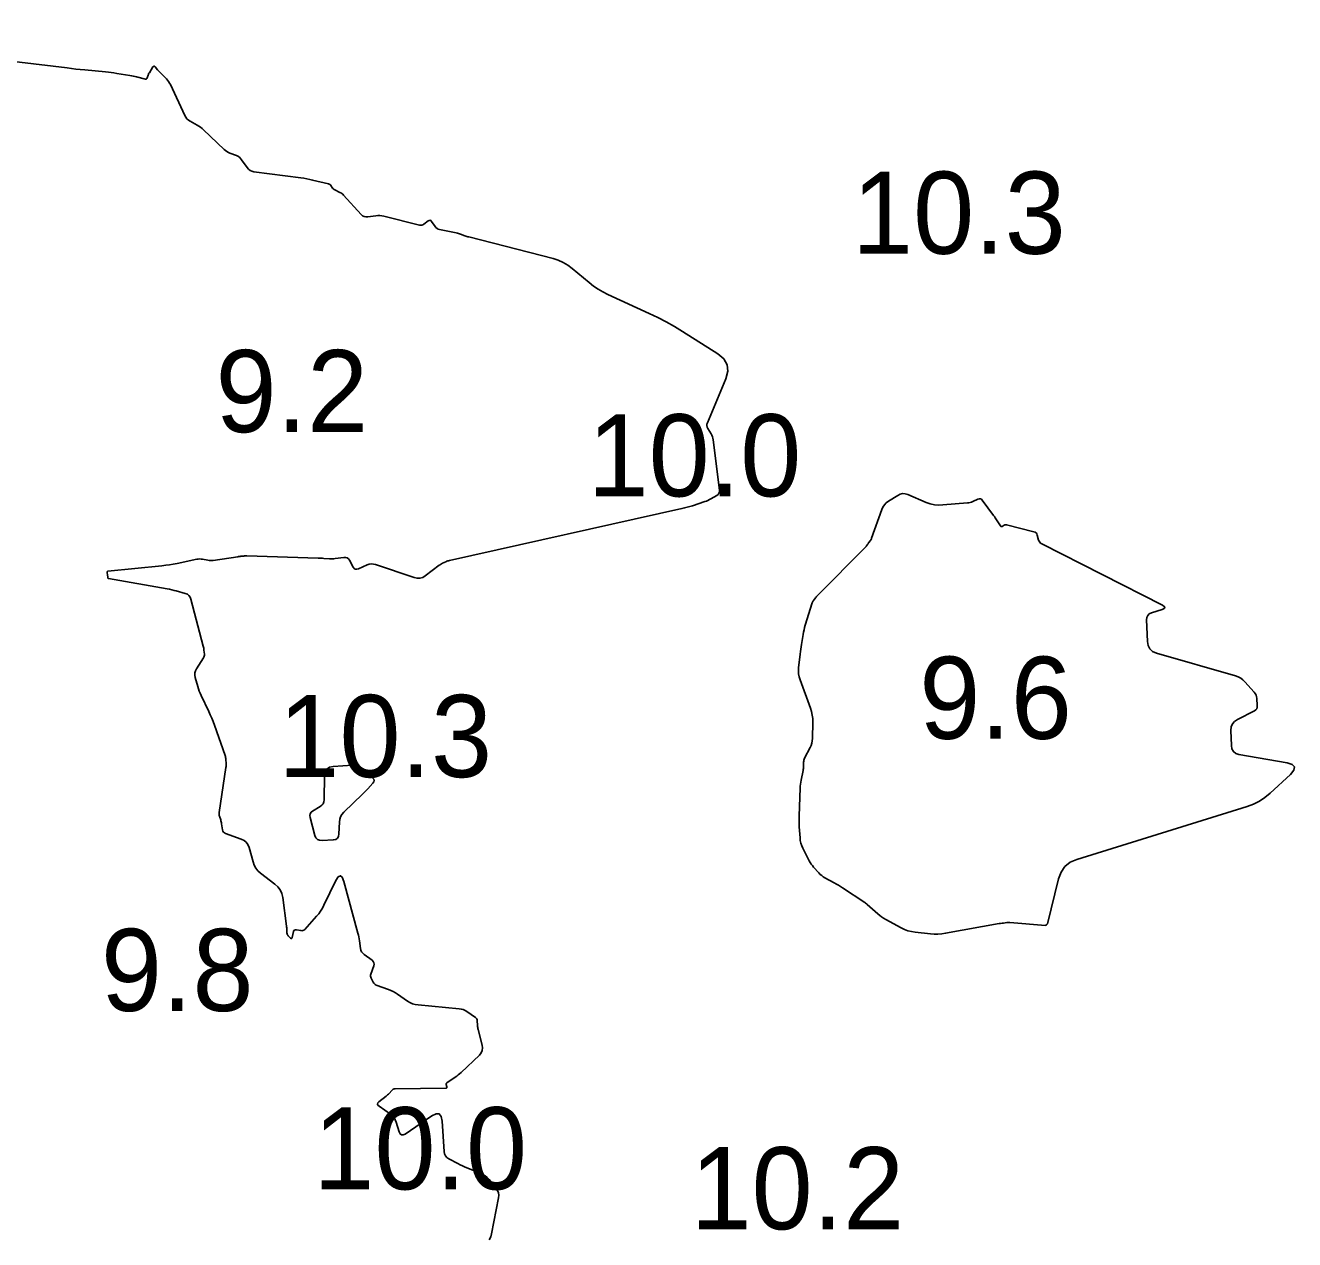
# Model space of a CAD drawing. Extents: x 1023796 to 1112670, y 656573 to 837340.
# Drawn here: x 1100803 to 1100880.4, y 688950.6 to 689024.5 of the extents above; entities that cross this region are included whole.
import ezdxf

# ---------------------------------------------------------------- set-up
doc = ezdxf.new("R2010")
doc.units = 0
doc.layers.add('V-CHAN-CONT-10FT', color=7, linetype='Continuous')
doc.layers.add('V-TOPO-SOUN', color=7, linetype='Continuous')

msp = doc.modelspace()

# ---------------------------------------------------------------- linework, layer by layer
at = {"layer": 'V-CHAN-CONT-10FT'}
msp.add_lwpolyline([(1100783.881, 689024.494), (1100805.585, 689021.9), (1100805.854, 689021.869), (1100806.122, 689021.839), (1100806.391, 689021.811), (1100806.66, 689021.784), (1100807.936, 689021.66), (1100808.105, 689021.642), (1100808.274, 689021.622), (1100808.442, 689021.598), (1100808.611, 689021.572), (1100809.409, 689021.442), (1100809.514, 689021.424), (1100809.618, 689021.404), (1100809.722, 689021.383), (1100809.826, 689021.359), (1100810.361, 689021.23), (1100810.4, 689021.227), (1100810.431, 689021.236), (1100810.455, 689021.258), (1100810.472, 689021.292), (1100810.526, 689021.457), (1100810.54, 689021.498), (1100810.557, 689021.538), (1100810.576, 689021.576), (1100810.598, 689021.614), (1100810.811, 689021.962), (1100810.842, 689022), (1100810.876, 689022.015), (1100810.911, 689022.006), (1100810.948, 689021.973), (1100811.101, 689021.796), (1100811.139, 689021.752), (1100811.178, 689021.708), (1100811.218, 689021.666), (1100811.259, 689021.624), (1100811.634, 689021.242), (1100811.707, 689021.162), (1100811.772, 689021.076), (1100811.829, 689020.986), (1100811.879, 689020.89), (1100812.757, 689019.005), (1100812.816, 689018.9), (1100812.888, 689018.808), (1100812.975, 689018.73), (1100813.076, 689018.664), (1100813.507, 689018.429), (1100813.612, 689018.366), (1100813.713, 689018.298), (1100813.809, 689018.223), (1100813.9, 689018.141), (1100815.156, 689016.944), (1100815.235, 689016.875), (1100815.32, 689016.815), (1100815.41, 689016.764), (1100815.506, 689016.721), (1100815.901, 689016.569), (1100815.995, 689016.525), (1100816.08, 689016.468), (1100816.155, 689016.4), (1100816.22, 689016.319), (1100816.553, 689015.839), (1100816.636, 689015.741), (1100816.732, 689015.667), (1100816.843, 689015.615), (1100816.968, 689015.586), (1100819.834, 689015.21), (1100820.013, 689015.184), (1100820.191, 689015.153), (1100820.369, 689015.118), (1100820.545, 689015.077), (1100821.511, 689014.841), (1100821.554, 689014.827), (1100821.592, 689014.806), (1100821.626, 689014.778), (1100821.656, 689014.744), (1100821.764, 689014.593), (1100821.793, 689014.558), (1100821.825, 689014.527), (1100821.862, 689014.5), (1100821.901, 689014.477), (1100822.203, 689014.33), (1100822.265, 689014.296), (1100822.323, 689014.256), (1100822.378, 689014.211), (1100822.428, 689014.161), (1100823.498, 689012.984), (1100823.586, 689012.906), (1100823.684, 689012.855), (1100823.793, 689012.831), (1100823.911, 689012.834), (1100824.402, 689012.9), (1100824.525, 689012.911), (1100824.647, 689012.91), (1100824.768, 689012.898), (1100824.889, 689012.874), (1100827.048, 689012.336), (1100827.123, 689012.325), (1100827.194, 689012.331), (1100827.261, 689012.354), (1100827.325, 689012.394), (1100827.572, 689012.587), (1100827.632, 689012.622), (1100827.688, 689012.628), (1100827.739, 689012.606), (1100827.786, 689012.555), (1100828, 689012.25), (1100828.055, 689012.184), (1100828.12, 689012.132), (1100828.193, 689012.094), (1100828.275, 689012.069), (1100829.293, 689011.855), (1100829.359, 689011.84), (1100829.424, 689011.823), (1100829.489, 689011.804), (1100829.553, 689011.782), (1100829.808, 689011.692), (1100829.872, 689011.67), (1100829.937, 689011.65), (1100830.002, 689011.631), (1100830.067, 689011.613), (1100835.187, 689010.299), (1100835.505, 689010.198), (1100835.806, 689010.065), (1100836.089, 689009.898), (1100836.356, 689009.698), (1100837.388, 689008.831), (1100837.652, 689008.624), (1100837.928, 689008.436), (1100838.216, 689008.267), (1100838.516, 689008.117), (1100841.048, 689006.959), (1100841.567, 689006.711), (1100842.077, 689006.445), (1100842.577, 689006.163), (1100843.068, 689005.862), (1100845.232, 689004.489), (1100845.588, 689004.187), (1100845.786, 689003.836), (1100845.826, 689003.434), (1100845.706, 689002.982), (1100844.589, 689000.302), (1100844.563, 689000.213), (1100844.559, 689000.126), (1100844.576, 689000.04), (1100844.616, 688999.957), (1100844.819, 688999.624), (1100844.865, 688999.54), (1100844.901, 688999.452), (1100844.928, 688999.36), (1100844.945, 688999.265), (1100845.321, 688996.19), (1100845.321, 688996.093), (1100845.295, 688996.009), (1100845.244, 688995.938), (1100845.166, 688995.88), (1100844.806, 688995.672), (1100844.715, 688995.623), (1100844.621, 688995.578), (1100844.526, 688995.538), (1100844.428, 688995.503), (1100843.675, 688995.252), (1100843.516, 688995.202), (1100843.356, 688995.155), (1100843.195, 688995.113), (1100843.033, 688995.074), (1100828.883, 688991.919), (1100828.827, 688991.905), (1100828.772, 688991.888), (1100828.718, 688991.868), (1100828.665, 688991.845), (1100828.454, 688991.746), (1100828.402, 688991.72), (1100828.352, 688991.691), (1100828.303, 688991.66), (1100828.256, 688991.626), (1100827.407, 688990.985), (1100827.247, 688990.889), (1100827.079, 688990.838), (1100826.903, 688990.833), (1100826.721, 688990.874), (1100824.376, 688991.667), (1100824.247, 688991.698), (1100824.119, 688991.705), (1100823.992, 688991.687), (1100823.867, 688991.644), (1100823.328, 688991.407), (1100823.229, 688991.379), (1100823.142, 688991.388), (1100823.067, 688991.434), (1100823.006, 688991.518), (1100822.786, 688991.927), (1100822.724, 688992.015), (1100822.646, 688992.073), (1100822.554, 688992.102), (1100822.446, 688992.102), (1100821.92, 688992.034), (1100821.834, 688992.025), (1100821.748, 688992.02), (1100821.662, 688992.019), (1100821.576, 688992.023), (1100821.23, 688992.046), (1100821.144, 688992.051), (1100821.057, 688992.056), (1100820.971, 688992.059), (1100820.884, 688992.062), (1100816.534, 688992.194), (1100816.488, 688992.194), (1100816.443, 688992.194), (1100816.397, 688992.191), (1100816.352, 688992.188), (1100816.17, 688992.171), (1100816.124, 688992.166), (1100816.079, 688992.161), (1100816.034, 688992.155), (1100815.989, 688992.148), (1100814.496, 688991.921), (1100814.412, 688991.911), (1100814.329, 688991.91), (1100814.245, 688991.915), (1100814.162, 688991.928), (1100813.828, 688991.994), (1100813.745, 688992.006), (1100813.662, 688992.01), (1100813.578, 688992.005), (1100813.495, 688991.992), (1100812.287, 688991.743), (1100812.058, 688991.699), (1100811.828, 688991.66), (1100811.596, 688991.628), (1100811.364, 688991.601), (1100808.08, 688991.26), (1100808.051, 688991.253), (1100808.032, 688991.239), (1100808.024, 688991.217), (1100808.025, 688991.187), (1100808.054, 688991.028), (1100808.057, 688991.008), (1100808.06, 688990.988), (1100808.061, 688990.968), (1100808.062, 688990.948), (1100808.063, 688990.866), (1100808.066, 688990.848), (1100808.074, 688990.834), (1100808.086, 688990.824), (1100808.104, 688990.819), (1100811.686, 688990.187), (1100811.825, 688990.161), (1100811.964, 688990.131), (1100812.103, 688990.098), (1100812.24, 688990.061), (1100812.789, 688989.908), (1100812.913, 688989.857), (1100813.013, 688989.782), (1100813.086, 688989.681), (1100813.135, 688989.556), (1100813.883, 688986.694), (1100813.898, 688986.635), (1100813.909, 688986.575), (1100813.919, 688986.515), (1100813.926, 688986.454), (1100813.95, 688986.21), (1100813.951, 688986.151), (1100813.942, 688986.093), (1100813.924, 688986.038), (1100813.896, 688985.985), (1100813.472, 688985.322), (1100813.408, 688985.198), (1100813.374, 688985.069), (1100813.368, 688984.936), (1100813.392, 688984.799), (1100813.544, 688984.241), (1100813.585, 688984.103), (1100813.632, 688983.967), (1100813.686, 688983.833), (1100813.746, 688983.702), (1100814.215, 688982.732), (1100814.311, 688982.525), (1100814.401, 688982.317), (1100814.485, 688982.105), (1100814.564, 688981.892), (1100815.212, 688980.047), (1100815.23, 688979.988), (1100815.245, 688979.928), (1100815.255, 688979.868), (1100815.261, 688979.807), (1100815.277, 688979.56), (1100815.28, 688979.499), (1100815.279, 688979.437), (1100815.275, 688979.376), (1100815.267, 688979.315), (1100814.857, 688976.57), (1100814.852, 688976.512), (1100814.853, 688976.455), (1100814.86, 688976.399), (1100814.874, 688976.343), (1100814.943, 688976.12), (1100814.96, 688976.064), (1100814.974, 688976.007), (1100814.987, 688975.95), (1100814.997, 688975.893), (1100815.058, 688975.52), (1100815.08, 688975.445), (1100815.117, 688975.384), (1100815.171, 688975.336), (1100815.24, 688975.302), (1100816.196, 688974.957), (1100816.364, 688974.874), (1100816.499, 688974.761), (1100816.602, 688974.618), (1100816.671, 688974.443), (1100816.913, 688973.566), (1100816.985, 688973.366), (1100817.086, 688973.186), (1100817.216, 688973.025), (1100817.374, 688972.884), (1100818.246, 688972.22), (1100818.428, 688972.054), (1100818.568, 688971.862), (1100818.665, 688971.646), (1100818.72, 688971.406), (1100818.954, 688969.66), (1100818.961, 688969.608), (1100818.966, 688969.557), (1100818.97, 688969.505), (1100818.972, 688969.453), (1100818.981, 688969.243), (1100818.988, 688969.195), (1100819.002, 688969.15), (1100819.025, 688969.109), (1100819.057, 688969.072), (1100819.199, 688968.929), (1100819.232, 688968.904), (1100819.258, 688968.9), (1100819.279, 688968.917), (1100819.294, 688968.955), (1100819.384, 688969.325), (1100819.407, 688969.383), (1100819.443, 688969.42), (1100819.492, 688969.438), (1100819.555, 688969.435), (1100819.83, 688969.383), (1100819.896, 688969.379), (1100819.957, 688969.39), (1100820.012, 688969.417), (1100820.062, 688969.461), (1100820.785, 688970.258), (1100820.915, 688970.412), (1100821.033, 688970.575), (1100821.14, 688970.745), (1100821.234, 688970.923), (1100821.961, 688972.425), (1100822.104, 688972.656), (1100822.232, 688972.725), (1100822.346, 688972.633), (1100822.444, 688972.38), (1100823.301, 688969.221), (1100823.33, 688969.108), (1100823.355, 688968.995), (1100823.376, 688968.88), (1100823.394, 688968.765), (1100823.459, 688968.304), (1100823.485, 688968.194), (1100823.53, 688968.096), (1100823.595, 688968.01), (1100823.679, 688967.935), (1100824.165, 688967.577), (1100824.239, 688967.506), (1100824.282, 688967.425), (1100824.292, 688967.335), (1100824.271, 688967.235), (1100824.094, 688966.732), (1100824.078, 688966.668), (1100824.075, 688966.605), (1100824.086, 688966.543), (1100824.109, 688966.482), (1100824.229, 688966.239), (1100824.263, 688966.183), (1100824.306, 688966.136), (1100824.357, 688966.099), (1100824.416, 688966.071), (1100825.167, 688965.794), (1100825.311, 688965.736), (1100825.451, 688965.669), (1100825.586, 688965.593), (1100825.717, 688965.509), (1100826.326, 688965.091), (1100826.474, 688965.002), (1100826.63, 688964.934), (1100826.793, 688964.887), (1100826.964, 688964.86), (1100829.474, 688964.627), (1100829.598, 688964.607), (1100829.717, 688964.573), (1100829.831, 688964.522), (1100829.938, 688964.457), (1100830.459, 688964.095), (1100830.507, 688964.054), (1100830.543, 688964.005), (1100830.565, 688963.949), (1100830.574, 688963.887), (1100830.586, 688963.621), (1100830.59, 688963.555), (1100830.599, 688963.49), (1100830.61, 688963.425), (1100830.626, 688963.36), (1100830.875, 688962.417), (1100830.9, 688962.245), (1100830.879, 688962.086), (1100830.813, 688961.939), (1100830.702, 688961.806), (1100829.583, 688960.746), (1100829.499, 688960.67), (1100829.412, 688960.597), (1100829.322, 688960.528), (1100829.228, 688960.463), (1100828.724, 688960.125), (1100828.698, 688960.102), (1100828.682, 688960.075), (1100828.676, 688960.045), (1100828.68, 688960.01), (1100828.718, 688959.865), (1100828.722, 688959.833), (1100828.713, 688959.81), (1100828.694, 688959.796), (1100828.662, 688959.791), (1100825.573, 688959.749), (1100825.514, 688959.743), (1100825.459, 688959.725), (1100825.41, 688959.696), (1100825.366, 688959.656), (1100825.199, 688959.474), (1100825.156, 688959.429), (1100825.112, 688959.386), (1100825.065, 688959.345), (1100825.018, 688959.306), (1100824.582, 688958.964), (1100824.516, 688958.894), (1100824.495, 688958.827), (1100824.519, 688958.76), (1100824.589, 688958.695), (1100825.284, 688958.21), (1100825.403, 688958.112), (1100825.501, 688957.999), (1100825.579, 688957.871), (1100825.636, 688957.728), (1100825.821, 688957.125), (1100825.878, 688957.004), (1100825.956, 688956.943), (1100826.055, 688956.941), (1100826.175, 688957), (1100827.796, 688958.1), (1100828.06, 688958.232), (1100828.255, 688958.224), (1100828.38, 688958.075), (1100828.437, 688957.786), (1100828.552, 688955.933), (1100828.578, 688955.79), (1100828.635, 688955.668), (1100828.723, 688955.567), (1100828.844, 688955.486), (1100829.388, 688955.203), (1100829.525, 688955.134), (1100829.663, 688955.068), (1100829.803, 688955.006), (1100829.944, 688954.946), (1100830.763, 688954.613), (1100830.913, 688954.541), (1100831.051, 688954.453), (1100831.177, 688954.347), (1100831.291, 688954.225), (1100831.721, 688953.704), (1100831.811, 688953.569), (1100831.866, 688953.425), (1100831.886, 688953.273), (1100831.871, 688953.111), (1100831.447, 688950.919), (1100831.392, 688950.731), (1100831.305, 688950.564)], dxfattribs=at)
for points in [[(1100877.071, 688984.748), (1100877.208, 688984.648), (1100877.332, 688984.527), (1100877.893, 688983.902), (1100877.957, 688983.818), (1100878.006, 688983.726), (1100878.038, 688983.627), (1100878.054, 688983.521), (1100878.084, 688983.084), (1100878.079, 688982.982), (1100878.047, 688982.895), (1100877.989, 688982.823), (1100877.905, 688982.766), (1100876.872, 688982.236), (1100876.694, 688982.115), (1100876.569, 688981.964), (1100876.496, 688981.781), (1100876.476, 688981.567), (1100876.502, 688980.649), (1100876.536, 688980.443), (1100876.625, 688980.285), (1100876.768, 688980.174), (1100876.967, 688980.111), (1100879.892, 688979.598), (1100880.213, 688979.5), (1100880.355, 688979.349), (1100880.317, 688979.145), (1100880.099, 688978.889), (1100878.868, 688977.759), (1100878.549, 688977.496), (1100878.207, 688977.273), (1100877.843, 688977.09), (1100877.455, 688976.946), (1100867.096, 688973.72), (1100866.689, 688973.541), (1100866.366, 688973.282), (1100866.127, 688972.944), (1100865.972, 688972.527), (1100865.3, 688969.802), (1100865.298, 688969.795), (1100865.295, 688969.789), (1100865.291, 688969.784), (1100865.286, 688969.779), (1100865.264, 688969.762), (1100865.253, 688969.753), (1100865.242, 688969.744), (1100865.208, 688969.714), (1100865.2, 688969.708), (1100865.192, 688969.705), (1100865.183, 688969.703), (1100865.173, 688969.703), (1100863.007, 688969.878), (1100862.964, 688969.881), (1100862.921, 688969.881), (1100862.877, 688969.878), (1100862.834, 688969.874), (1100862.617, 688969.844), (1100862.596, 688969.841), (1100862.575, 688969.839), (1100862.555, 688969.836), (1100862.534, 688969.832), (1100862.451, 688969.82), (1100862.431, 688969.817), (1100862.41, 688969.814), (1100862.389, 688969.81), (1100862.369, 688969.807), (1100859.092, 688969.222), (1100858.863, 688969.189), (1100858.634, 688969.173), (1100858.405, 688969.173), (1100858.175, 688969.19), (1100857.245, 688969.288), (1100857.022, 688969.323), (1100856.806, 688969.378), (1100856.595, 688969.455), (1100856.392, 688969.553), (1100855.453, 688970.063), (1100855.324, 688970.137), (1100855.201, 688970.219), (1100855.082, 688970.307), (1100854.968, 688970.403), (1100854.325, 688970.975), (1100854.312, 688970.986), (1100854.3, 688970.997), (1100854.287, 688971.008), (1100854.274, 688971.019), (1100854.223, 688971.062), (1100854.21, 688971.072), (1100854.196, 688971.082), (1100854.183, 688971.092), (1100854.169, 688971.101), (1100852.825, 688971.989), (1100852.701, 688972.069), (1100852.575, 688972.146), (1100852.447, 688972.221), (1100852.318, 688972.292), (1100851.748, 688972.6), (1100851.646, 688972.66), (1100851.55, 688972.729), (1100851.461, 688972.806), (1100851.378, 688972.892), (1100851.059, 688973.249), (1100850.982, 688973.34), (1100850.912, 688973.436), (1100850.848, 688973.536), (1100850.79, 688973.641), (1100850.401, 688974.401), (1100850.333, 688974.551), (1100850.282, 688974.707), (1100850.247, 688974.866), (1100850.229, 688975.031), (1100850.188, 688975.697), (1100850.18, 688975.863), (1100850.176, 688976.03), (1100850.176, 688976.197), (1100850.179, 688976.363), (1100850.238, 688978.057), (1100850.244, 688978.178), (1100850.256, 688978.299), (1100850.274, 688978.419), (1100850.296, 688978.538), (1100850.419, 688979.127), (1100850.431, 688979.19), (1100850.439, 688979.253), (1100850.444, 688979.317), (1100850.447, 688979.381), (1100850.449, 688979.637), (1100850.453, 688979.7), (1100850.464, 688979.762), (1100850.483, 688979.821), (1100850.509, 688979.879), (1100850.845, 688980.529), (1100850.903, 688980.659), (1100850.945, 688980.792), (1100850.972, 688980.929), (1100850.983, 688981.07), (1100851.008, 688982.08), (1100851.004, 688982.295), (1100850.979, 688982.506), (1100850.934, 688982.713), (1100850.869, 688982.918), (1100850.23, 688984.649), (1100850.175, 688984.829), (1100850.142, 688985.011), (1100850.132, 688985.196), (1100850.144, 688985.384), (1100850.246, 688986.222), (1100850.265, 688986.37), (1100850.284, 688986.518), (1100850.305, 688986.665), (1100850.327, 688986.812), (1100850.418, 688987.401), (1100850.444, 688987.548), (1100850.475, 688987.693), (1100850.511, 688987.837), (1100850.553, 688987.98), (1100850.979, 688989.333), (1100850.995, 688989.377), (1100851.014, 688989.419), (1100851.038, 688989.459), (1100851.065, 688989.498), (1100851.18, 688989.648), (1100851.209, 688989.685), (1100851.239, 688989.721), (1100851.271, 688989.756), (1100851.304, 688989.79), (1100854.215, 688992.727), (1100854.233, 688992.747), (1100854.25, 688992.767), (1100854.266, 688992.787), (1100854.282, 688992.809), (1100854.341, 688992.897), (1100854.356, 688992.919), (1100854.371, 688992.94), (1100854.386, 688992.962), (1100854.402, 688992.983), (1100854.515, 688993.135), (1100854.538, 688993.168), (1100854.558, 688993.203), (1100854.575, 688993.239), (1100854.59, 688993.276), (1100855.21, 688995.022), (1100855.278, 688995.173), (1100855.367, 688995.307), (1100855.479, 688995.423), (1100855.612, 688995.522), (1100856.187, 688995.883), (1100856.332, 688995.953), (1100856.481, 688995.985), (1100856.632, 688995.978), (1100856.787, 688995.932), (1100857.923, 688995.456), (1100858.167, 688995.37), (1100858.416, 688995.315), (1100858.67, 688995.29), (1100858.928, 688995.296), (1100860.421, 688995.417), (1100860.507, 688995.428), (1100860.591, 688995.446), (1100860.673, 688995.472), (1100860.753, 688995.505), (1100861.069, 688995.653), (1100861.145, 688995.677), (1100861.214, 688995.674), (1100861.276, 688995.644), (1100861.331, 688995.587), (1100862.017, 688994.66), (1100862.067, 688994.592), (1100862.115, 688994.523), (1100862.161, 688994.453), (1100862.206, 688994.382), (1100862.431, 688994.017), (1100862.453, 688993.991), (1100862.478, 688993.978), (1100862.506, 688993.978), (1100862.538, 688993.991), (1100862.671, 688994.069), (1100862.705, 688994.085), (1100862.74, 688994.093), (1100862.776, 688994.095), (1100862.813, 688994.089), (1100864.477, 688993.659), (1100864.547, 688993.632), (1100864.604, 688993.591), (1100864.646, 688993.536), (1100864.676, 688993.467), (1100864.765, 688993.162), (1100864.794, 688993.091), (1100864.834, 688993.03), (1100864.887, 688992.979), (1100864.951, 688992.938), (1100872.299, 688989.198), (1100872.41, 688989.125), (1100872.443, 688989.058), (1100872.4, 688988.997), (1100872.279, 688988.942), (1100871.643, 688988.733), (1100871.504, 688988.666), (1100871.407, 688988.571), (1100871.352, 688988.447), (1100871.338, 688988.294), (1100871.388, 688986.985), (1100871.43, 688986.736), (1100871.536, 688986.536), (1100871.704, 688986.385), (1100871.936, 688986.284), (1100876.758, 688984.887), (1100876.92, 688984.828)], [(1100824.287, 688978.515), (1100824.27, 688978.434), (1100824.212, 688978.352), (1100823.899, 688978.02), (1100823.82, 688977.938), (1100823.74, 688977.856), (1100823.66, 688977.776), (1100823.578, 688977.696), (1100822.437, 688976.592), (1100822.325, 688976.461), (1100822.243, 688976.318), (1100822.192, 688976.16), (1100822.172, 688975.99), (1100822.15, 688975.266), (1100822.124, 688975.116), (1100822.057, 688975.006), (1100821.949, 688974.936), (1100821.799, 688974.906), (1100821.118, 688974.869), (1100820.963, 688974.881), (1100820.84, 688974.937), (1100820.747, 688975.036), (1100820.686, 688975.179), (1100820.386, 688976.266), (1100820.369, 688976.388), (1100820.39, 688976.495), (1100820.449, 688976.586), (1100820.546, 688976.662), (1100821.01, 688976.936), (1100821.112, 688977.012), (1100821.185, 688977.105), (1100821.23, 688977.215), (1100821.246, 688977.342), (1100821.269, 688978.825), (1100821.305, 688979.052), (1100821.403, 688979.219), (1100821.565, 688979.326), (1100821.79, 688979.374), (1100822.974, 688979.454), (1100823.145, 688979.449), (1100823.304, 688979.412), (1100823.452, 688979.341), (1100823.588, 688979.238), (1100824.201, 688978.672), (1100824.264, 688978.594)]]:
    msp.add_lwpolyline(points, close=True, dxfattribs=at)

# ---------------------------------------------------------------- texts
at = {"layer": 'V-TOPO-SOUN'}
for s, p in [('10.3 ', (1100853.402, 689010.59)), ('9.2', (1100814.632, 688999.73)), ('10.0 ', (1100837.293, 688995.82)), ('9.6', (1100857.494, 688981.06)), ('10.3 ', (1100818.462, 688978.73)), ('9.8', (1100807.652, 688964.49)), ('10.0 ', (1100820.593, 688953.63)), ('10.2 ', (1100843.562, 688951.2))]:
    msp.add_text(s, height=5, dxfattribs=at).set_placement(p)

doc.saveas('drawing.dxf')
